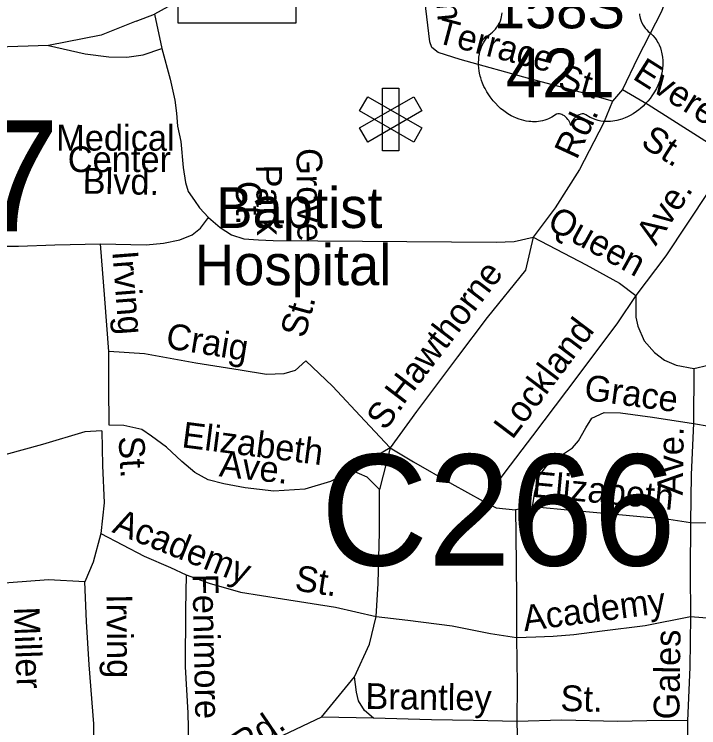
# Model space of a CAD drawing. Extents: x 1547597 to 1699558, y 810033 to 920809.
# Drawn here: x 1623759 to 1626285, y 851645 to 854278 of the extents above; entities that cross this region are included whole.
import ezdxf

# ---------------------------------------------------------------- set-up
doc = ezdxf.new("R2010")
doc.units = 0
for name, color, linetype in [('Exist Cultural Hospital CELL', 7, 'Continuous'), ('Exist Cultural Hospital Label', 7, 'Continuous'), ('Exist Road Non-System Type 51', 7, 'Continuous'), ('Exist Road Non-System Type 51 Label', 7, 'Continuous'), ('Exist Road Primary Interstate Interchange CELL', 7, 'Continuous'), ('Exist Road Primary Interstate Structure Ovrhead Sign Number Label', 7, 'Continuous'), ('Exist Road Primary US Shield CELL', 7, 'Continuous'), ('Exist Road Primary US Shield Number Label', 7, 'Continuous'), ('Exist Road Secondary Structure Culvert Number Label', 7, 'Continuous')]:
    doc.layers.add(name, color=color, linetype=linetype)

msp = doc.modelspace()

# ---------------------------------------------------------------- linework, layer by layer
at = {"layer": 'Exist Cultural Hospital CELL'}
for points in [[(1625178.7, 853774.3), (1625117.9, 853774.3), (1625117.9, 854005.3), (1625178.7, 854005.3)], [(1625063.5, 853805.7), (1625033.1, 853858.4), (1625233.1, 853973.9), (1625263.5, 853921.2)], [(1625263.5, 853858.4), (1625233.1, 853805.7), (1625033.1, 853921.2), (1625063.5, 853973.9)]]:
    msp.add_lwpolyline(points, close=True, dxfattribs=at)
at = {"layer": 'Exist Road Non-System Type 51'}
for p, q in [((1624277, 854278.1), (1624303.3, 854152.1)), ((1623885.8, 854163.1), (1623615, 854154.1)), ((1626003, 854000.4), (1625966.3, 853957)), ((1626267, 852971.1), (1626265.9, 852767.2)), ((1625145.7, 852677.9), (1625004.5, 852594.1)), ((1625145.7, 852677.9), (1625107.4, 852524.6)), ((1625671.8, 852460.3), (1625609.3, 852449.5)), ((1624892.8, 851684.3), (1625014.9, 851832.5)), ((1624892.8, 851684.3), (1624750.4, 851616)), ((1625084.4, 851679.6), (1624892.8, 851684.3))]:
    msp.add_line(p, q, dxfattribs=at)
for points in [[(1625966.3, 853957), (1625870.8, 853984.3), (1625661.8, 854039.4), (1625405.1, 854111.2), (1625323.6, 854136.5), (1625300.1, 854155.8), (1625292.2, 854176.9), (1625278, 854299.1), (1625264.4, 854445.1), (1625252.5, 854587.2)], [(1624663.3, 854547.2), (1624588.9, 854478.5), (1624514.5, 854421.2), (1624451.5, 854375.4), (1624277, 854278.1)], [(1626163.8, 854333.8), (1626147.1, 854288.1), (1626058.5, 854115.6), (1626003, 854000.4)], [(1624208.9, 854252.3), (1624277, 854278.1)], [(1624208.9, 854252.3), (1624080.1, 854200.8), (1623885.8, 854163.1)], [(1623885.8, 854163.1), (1624020.8, 854131.9), (1624108.6, 854120.5), (1624175.2, 854119.8), (1624234.4, 854128.8), (1624303.3, 854152.1)], [(1624303.3, 854152.1), (1624334.1, 854038.8), (1624352.3, 853961.4), (1624358.3, 853913.2), (1624361.3, 853865), (1624373.4, 853808.9)], [(1626003, 854000.4), (1626097.9, 853945.1), (1626398.4, 853754.9)], [(1625966.3, 853957), (1625933, 853875.6), (1625844.5, 853704.9), (1625755.3, 853563.8), (1625673.7, 853454.9)], [(1624373.4, 853808.9), (1624382.5, 853712.1), (1624391.6, 853657.6), (1624400.7, 853624.3), (1624424.8, 853591), (1624443, 853563.8), (1624476.2, 853527.5)], [(1626398.4, 853754.9), (1626320.5, 853624.2), (1626163, 853386.6), (1626053, 853240.4)], [(1624077.2, 853430.7), (1624246.4, 853427.6), (1624309.9, 853433.7), (1624370.4, 853445.8), (1624415.8, 853464), (1624446, 853488.2), (1624476.2, 853527.5)], [(1624476.2, 853527.5), (1624518.6, 853491.2), (1624560.9, 853464), (1624606.3, 853448.8), (1624660.7, 853445.8), (1624715.1, 853442.8), (1625537.6, 853436.7), (1625604.1, 853439.7), (1625673.7, 853454.9)], [(1625673.7, 853454.9), (1625645.1, 853334.1), (1625504.6, 853158.3), (1625394.4, 853014), (1625243.5, 852812.4), (1625145.7, 852677.9)], [(1625673.7, 853454.9), (1625869.2, 853352.8), (1625992.1, 853285.1), (1626053, 853240.4)], [(1623633.3, 853421.7), (1623774.8, 853421.7), (1623908.7, 853427.7), (1624077.2, 853430.7)], [(1624107.9, 853033.3), (1624092.9, 853227.3), (1624077.2, 853430.7)], [(1626053, 853240.4), (1625985.5, 853139.5), (1625838.6, 852943.8), (1625671.5, 852722.4), (1625569.5, 852588), (1625489.9, 852481.2)], [(1626053, 853240.4), (1626052.2, 853160.2), (1626059.7, 853126.4), (1626084, 853072.3), (1626121.9, 853029.3), (1626158, 853001.5), (1626202.2, 852982.8), (1626267, 852971.1)], [(1626267, 852971.1), (1626319.5, 852982.8), (1626375.5, 853011.5), (1626438.2, 853062.5), (1626490.8, 853099.6), (1626526.8, 853110.7), (1626562.9, 853112.6), (1626630.9, 853113.6)], [(1624834.8, 852998.4), (1624796.3, 852962.9), (1624754, 852951.6), (1624690.1, 852948.7), (1624592.4, 852964.1), (1624429, 852990.4), (1624239.6, 853025.2), (1624107.9, 853033.3)], [(1624109.8, 852761.3), (1624107.9, 852903.2), (1624107.9, 853033.3)], [(1625145.7, 852677.9), (1625053.3, 852777.2), (1624933.2, 852904.9), (1624834.8, 852998.4)], [(1625671.8, 852460.3), (1625680.7, 852514.1), (1625697.5, 852575.8), (1625726.1, 852613.3), (1625778.7, 852650.6), (1625819.1, 852678), (1625841.4, 852703.6), (1625868, 852751.1), (1625890.5, 852786.8), (1625935.9, 852807.9), (1625996.8, 852807.3), (1626114.5, 852791.5), (1626265.9, 852767.2)], [(1626265.9, 852767.2), (1626257.1, 852579.5), (1626254.3, 852401.6)], [(1626265.9, 852767.2), (1626439.2, 852738.7), (1626626.8, 852715.9)], [(1624082, 852740.7), (1624019.5, 852737.5), (1623863.2, 852690.6), (1623660, 852634.3)], [(1624082, 852740.7), (1624085.1, 852612.4), (1624091.4, 852474.8), (1624078.9, 852362.2)], [(1625004.5, 852594.1), (1624925.8, 852553.3), (1624831.6, 852524.8), (1624717.6, 852518.5), (1624611.8, 852530), (1624532.1, 852545.2), (1624474.3, 852560), (1624424.9, 852586.8), (1624377.5, 852627.4), (1624320.5, 852680.2), (1624265.1, 852721.2), (1624229.6, 852745.5), (1624163.8, 852760.6), (1624109.8, 852761.3)], [(1625145.7, 852677.9), (1625232.7, 852626.7), (1625373.3, 852544.6), (1625489.9, 852481.2)], [(1625107.4, 852524.6), (1625062, 852569.3), (1625004.5, 852594.1)], [(1625094.2, 852055.2), (1625102.1, 852176.9), (1625107, 852366.7), (1625107.4, 852524.6)], [(1625489.9, 852481.2), (1625537.4, 852456.6), (1625609.3, 852449.5)], [(1625609.3, 852449.5), (1625609.9, 852359.5), (1625612.3, 852125.7), (1625612.1, 851977.8)], [(1626254.3, 852401.6), (1626174.7, 852412.9), (1626003.1, 852429.4), (1625827.3, 852445.9), (1625671.8, 852460.3)], [(1626254.3, 852401.6), (1626253.6, 852219.8), (1626255.1, 852055.8)], [(1626621.9, 852392.2), (1626430.1, 852399.1), (1626254.3, 852401.6)], [(1624078.9, 852362.2), (1624050.7, 852255.9), (1624019.5, 852183.9)], [(1624078.9, 852362.2), (1624238.3, 852277.7), (1624335.7, 852236.3), (1624393.2, 852209.5)], [(1624019.5, 852183.9), (1623885.1, 852190.2), (1623672.5, 852174.6)], [(1624393.2, 852209.5), (1624391.2, 852079.6), (1624390.1, 851869.7), (1624399.5, 851699.7), (1624401.8, 851589.8), (1624411.1, 851543.5), (1624448, 851477.2), (1624477.5, 851429.4)], [(1624393.2, 852209.5), (1624478.6, 852178.1), (1624594, 852144.6), (1624749.6, 852120.2), (1624944.8, 852089.2), (1625094.2, 852055.2)], [(1624143.7, 851191.9), (1624114.1, 851219.2), (1624091.4, 851262.4), (1624064.1, 851319.3), (1624054, 851448.9), (1624053, 851658.9), (1624035.1, 851877.4), (1624025.7, 852036.9), (1624019.5, 852183.9)], [(1625014.9, 851832.5), (1625070.6, 851953.6), (1625094.2, 852055.2)], [(1625094.2, 852055.2), (1625211.8, 852041.4), (1625375.3, 852020.9), (1625516.8, 851992.6), (1625612.1, 851977.8)], [(1625612.1, 851977.8), (1625683.8, 851980), (1625747.9, 851983.3), (1625823.5, 851988.7), (1625928.6, 852002.6), (1626086.7, 852022.2), (1626255.1, 852055.8)], [(1626255.1, 852055.8), (1626252.3, 851868), (1626243.2, 851670.3)], [(1626255.1, 852055.8), (1626331, 852048.7), (1626480.7, 852042.5), (1626618.5, 852040.5)], [(1625612.1, 851977.8), (1625615.5, 851805.9), (1625613.5, 851668)], [(1625084.4, 851679.6), (1625051, 851708.5), (1625028.9, 851744.5), (1625021.9, 851776.3), (1625014.9, 851832.5)], [(1625613.5, 851668), (1625454.1, 851671.9), (1625298.2, 851674.2), (1625084.4, 851679.6)], [(1626243.2, 851670.3), (1626147.4, 851671.6), (1625985.5, 851668.1), (1625779.7, 851673.1), (1625613.5, 851668)], [(1625613.5, 851668), (1625618.5, 851472), (1625623.7, 851286)], [(1626243.2, 851670.3), (1626242.6, 851500.4), (1626241.4, 851284.5), (1626240.6, 851096.6)]]:
    msp.add_lwpolyline(points, dxfattribs=at)
at = {"layer": 'Exist Road Primary Interstate Interchange CELL'}
msp.add_lwpolyline([(1624363.6, 854478.9), (1624798.5, 854478.9), (1624798.5, 854245.7), (1624363.6, 854245.7)], close=True, dxfattribs=at)
at = {"layer": 'Exist Road Primary US Shield CELL'}
msp.add_lwpolyline([(1626065.8, 854280.2), (1626066.7, 854274.5), (1626067.7, 854269.5), (1626069.2, 854263.3), (1626071.5, 854256.2), (1626074.3, 854249.3), (1626080.2, 854238.1), (1626087.8, 854226.7), (1626093.2, 854220.3), (1626098.5, 854214.8), (1626106.4, 854208.2), (1626110.7, 854204.4), (1626115.7, 854199.4), (1626123.7, 854190.1), (1626127, 854185.7), (1626130.3, 854180.7), (1626133.3, 854175.6), (1626136.3, 854170.2), (1626138.8, 854165.4), (1626143.3, 854154.4), (1626146.6, 854143.6), (1626148.1, 854138), (1626150.5, 854125.4), (1626151.4, 854119.2), (1626152.4, 854106.9), (1626152.4, 854092), (1626151.3, 854077.8), (1626148.6, 854061.3), (1626146.4, 854051.5), (1626143.1, 854040), (1626139.8, 854030), (1626133.9, 854015.4), (1626128.7, 854004.7), (1626122, 853992.3), (1626117.3, 853984.8), (1626111.9, 853976.7), (1626105.2, 853967.4), (1626097.3, 853957.5), (1626087.8, 853947.1), (1626080.1, 853939.5), (1626070.1, 853930.5), (1626064, 853925.5), (1626055.4, 853918.9), (1626043.5, 853911), (1626031.8, 853904.3), (1626021.9, 853899.2), (1626013, 853895.4), (1626001.7, 853891.1), (1625982.7, 853885.8), (1625975.8, 853884.4), (1625967.6, 853883.2), (1625959.9, 853882.4), (1625952.4, 853881.9), (1625942.4, 853881.9), (1625932.5, 853882.7), (1625923.1, 853884.1), (1625913.3, 853886.1), (1625903, 853889.2), (1625893.7, 853892.8), (1625884.3, 853897.4), (1625868.4, 853907.5), (1625863.8, 853909.9), (1625861.2, 853910.6), (1625855, 853910.9), (1625849.3, 853909.7), (1625843.3, 853907.3), (1625839.8, 853905.4), (1625835, 853902.3), (1625831.4, 853899.4), (1625827, 853895.2), (1625823.9, 853891.7), (1625821.6, 853889), (1625817.1, 853881.9), (1625815.5, 853878.6), (1625813.9, 853874.3), (1625812.4, 853867.9), (1625810.4, 853875.9), (1625808, 853881.3), (1625805.3, 853885.8), (1625802.4, 853889.8), (1625798, 853895), (1625793.9, 853898.9), (1625789.1, 853902.8), (1625783.9, 853906), (1625779.8, 853908.1), (1625776, 853909.5), (1625771.3, 853910.7), (1625767.5, 853911), (1625764.4, 853910.9), (1625760.2, 853909.9), (1625754.3, 853905.7), (1625748.8, 853901.9), (1625742.8, 853898.2), (1625735.7, 853894.4), (1625730.4, 853892), (1625724.2, 853889.5), (1625716.9, 853887.1), (1625709, 853885.1), (1625700.9, 853883.5), (1625693.8, 853882.3), (1625686.1, 853881.6), (1625679.2, 853881.4), (1625672, 853881.5), (1625665.2, 853882), (1625657.4, 853882.7), (1625647.7, 853884.1), (1625639.6, 853886), (1625631.1, 853888.2), (1625622.4, 853891), (1625613, 853894.6), (1625601.3, 853899.6), (1625593.2, 853903.8), (1625580.4, 853911.2), (1625565.3, 853921.6), (1625554, 853930.8), (1625545.7, 853938.3), (1625533.4, 853950.8), (1625526.3, 853958.9), (1625515, 853973.5), (1625507.8, 853984.1), (1625503.1, 853991.8), (1625496.3, 854004.3), (1625492.5, 854012.1), (1625487.6, 854023.5), (1625483.8, 854033.9), (1625480.6, 854043.8), (1625478.9, 854050.1), (1625476.5, 854061.1), (1625475, 854068.9), (1625473.6, 854079.7), (1625472.8, 854091), (1625472.6, 854101.4), (1625472.9, 854110.1), (1625473.9, 854120.2), (1625475.6, 854130.9), (1625477.6, 854140.1), (1625479.5, 854146.7), (1625482.2, 854154.7), (1625485.8, 854163.6), (1625490.1, 854172.1), (1625494.1, 854179.2), (1625499.2, 854186.8), (1625504.2, 854193.3), (1625510.8, 854200.4), (1625517.7, 854206.9), (1625523.9, 854212), (1625531.4, 854219.3), (1625535.2, 854223.7), (1625539.9, 854229.9), (1625543.6, 854235.6), (1625546.6, 854240.7), (1625550.5, 854248.2), (1625552.9, 854253.8), (1625555.8, 854262.5), (1625557.3, 854268.6), (1625558.8, 854276.4), (1625559.8, 854283.8)], dxfattribs=at)

# ---------------------------------------------------------------- texts
at = {"layer": 'Exist Cultural Hospital Label'}
for s, p in [('Baptist', (1624504.6, 853489.2)), ('Hospital', (1624425.8, 853278.1))]:
    msp.add_text(s, height=150, dxfattribs=at).set_placement(p)
at = {"layer": 'Exist Road Non-System Type 51 Label'}
for s, rotation, p in [('Eden', 275.4257, (1625294.4, 854545.6)), ('Terrace', 345.2394, (1625311.7, 854174.5)), ('Everett', 327.6689, (1626036.9, 854041.9)), ('St.', 344.3628, (1625761, 854004.5)), ('Rd.', 65.198, (1625834.6, 853738.1)), ('Medical', 359.8789, (1623913.5, 853775.2)), ('St.', 327.6689, (1626066.4, 853794.3)), ('Center', 0.0174, (1623956.5, 853695.6)), ('Grove', 270.7268, (1624800.2, 853783.7)), ('Blvd.', 358.9346, (1624010.7, 853616.4)), ('Park', 270.7268, (1624651.6, 853722.6)), ('Ct.', 270.7268, (1624576.5, 853662.4)), ('Ave.', 56.4537, (1626126.1, 853420)), ('Queen', 331.1398, (1625720.3, 853491)), ('Irving', 274.4431, (1624120.9, 853402.3)), ('Hawthorne', 52.6258, (1625194.5, 852833.3)), ('St.', 74.5411, (1624830.9, 853079.5)), ('Lockland', 52.9357, (1625596.8, 852705.3)), ('Craig', 350.844, (1624314.9, 853046.3)), ('Grace', 352.3584, (1625858.8, 852855.3)), ('S.', 53.9819, (1625128.5, 852738)), ('Elizabeth', 352.6529, (1624374.3, 852680.5)), ('Ave.', 89.1247, (1626226.1, 852501.6)), ('St.', 273.2363, (1624143.8, 852719)), ('Ave.', 353.649, (1624512.8, 852572.9)), ('Elizabeth', 354.6127, (1625667.9, 852497.3)), ('Academy', 338.2425, (1624116.7, 852367.6)), ('St.', 351.4059, (1624791, 852152.1)), ('Fenimore', 271.1443, (1624416.8, 852212.4)), ('Academy', 7.4722, (1625641.7, 852000.8)), ('Irving', 270.5741, (1624099.4, 852137.7)), ('Miller', 272.0938, (1623757.6, 852089.9)), ('Gales', 89.1749, (1626213.2, 851674.6)), ('Brantley', 359.1316, (1625054.3, 851714.6)), ('St.', 358.6147, (1625773.9, 851706.9)), ('Rd.', 34.1271, (1624603.6, 851533.3))]:
    msp.add_text(s, height=95, rotation=rotation, dxfattribs=at).set_placement(p)
at = {"layer": 'Exist Road Primary Interstate Structure Ovrhead Sign Number Label'}
msp.add_text('S617', height=410.1, dxfattribs=at).set_placement((1622644.9, 853476.8))
at = {"layer": 'Exist Road Primary US Shield Number Label'}
for s, height, p in [('158S', 155, (1625528.4, 854226.2)), ('421', 180, (1625573.3, 853971.4))]:
    msp.add_text(s, height=height, dxfattribs=at).set_placement(p)
at = {"layer": 'Exist Road Secondary Structure Culvert Number Label'}
msp.add_text('C266', height=410.1, dxfattribs=at).set_placement((1624889.9, 852243.4))

doc.saveas('drawing.dxf')
